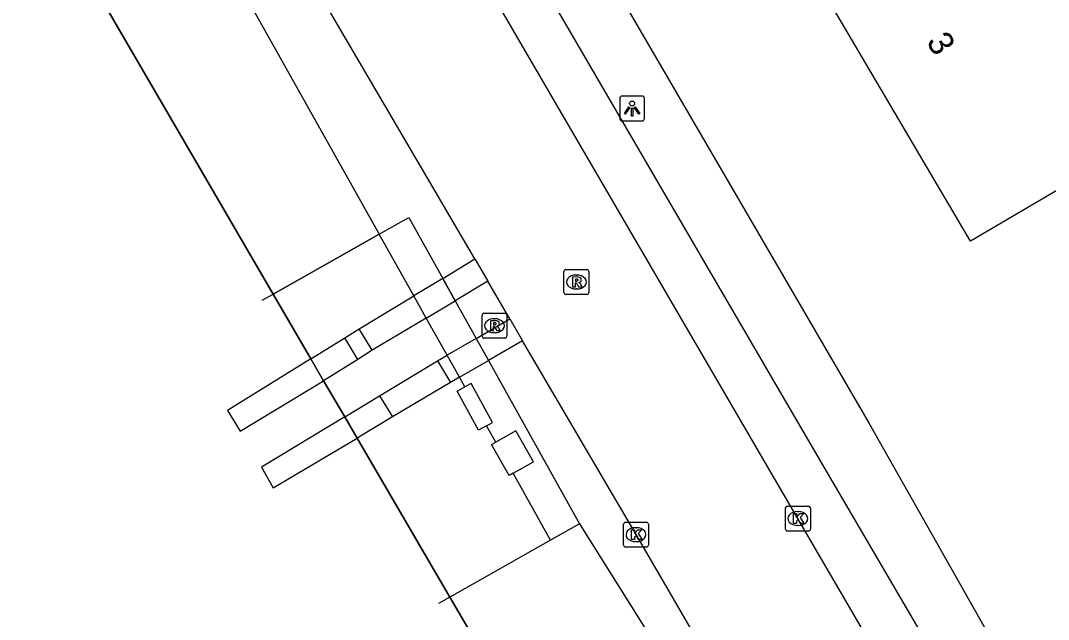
# Model space of a CAD drawing. Extents: x 157692 to 159670, y 381454 to 383289.
# Drawn here: x 159125.22 to 159166.53, y 382681.5 to 382705.56 of the extents above; entities that cross this region are included whole.
import ezdxf

# ---------------------------------------------------------------- set-up
doc = ezdxf.new("R2010")
doc.units = 0
for name, color, linetype in [('IMGEO_Berm_groen', 7, 'Continuous'), ('IMGEO_Groenvoorziening', 7, 'Continuous'), ('IMGEO_Hek', 7, 'Continuous'), ('IMGEO_Kademuur', 7, 'Continuous'), ('IMGEO_Kolk', 7, 'Continuous'), ('IMGEO_Lichtpunt', 7, 'Continuous'), ('IMGEO_Oever', 7, 'Continuous'), ('IMGEO_Pand', 7, 'Continuous'), ('IMGEO_Pand_nummerreeks', 7, 'Continuous'), ('IMGEO_Rijbaan_lokaal_open', 7, 'Continuous'), ('IMGEO_Rioolput', 7, 'Continuous'), ('IMGEO_Steiger', 7, 'Continuous'), ('IMGEO_Terreindeel_open', 7, 'Continuous'), ('IMGEO_Voetpad_halfverhard', 7, 'Continuous'), ('IMGEO_Voetpad_open', 7, 'Continuous'), ('IMGEO_Waterloop', 7, 'Continuous')]:
    doc.layers.add(name, color=color, linetype=linetype)

msp = doc.modelspace()

# ---------------------------------------------------------------- linework, layer by layer
at = {"layer": 'IMGEO_Berm_groen'}
for points in [[(159121.245, 382725.295), (159124.699, 382723.57), (159139.634, 382696.981)], [(159139.634, 382696.981), (159140.82, 382697.65), (159142.183, 382695.205)], [(159142.684, 382694.306), (159143.525, 382692.796)], [(159144.021, 382691.907), (159147.68, 382685.341)], [(159147.68, 382685.341), (159161.07, 382664.021), (159164.546, 382656.762)]]:
    msp.add_lwpolyline(points, dxfattribs=at)
at = {"layer": 'IMGEO_Groenvoorziening'}
for points in [[(159141.022, 382694.503), (159139.634, 382696.981)], [(159142.358, 382692.118), (159141.522, 382693.612)], [(159143.072, 382690.845), (159142.855, 382691.232)], [(159143.948, 382689.282), (159144.181, 382689.409), (159143.322, 382690.981), (159143.072, 382690.845)], [(159144.317, 382688.623), (159143.948, 382689.282)], [(159145.015, 382687.378), (159145.831, 382687.839), (159145.129, 382689.082), (159144.317, 382688.623)], [(159146.522, 382684.687), (159145.015, 382687.378)], [(159147.68, 382685.341), (159146.522, 382684.687)]]:
    msp.add_lwpolyline(points, dxfattribs=at)
at = {"layer": 'IMGEO_Hek'}
for points in [[(159139.634, 382696.981), (159140.82, 382697.65), (159142.183, 382695.205)], [(159136.721, 382695.339), (159139.634, 382696.981)], [(159135.364, 382694.574), (159136.721, 382695.339)], [(159142.183, 382695.205), (159142.684, 382694.306)], [(159134.934, 382694.332), (159135.364, 382694.574)], [(159142.684, 382694.306), (159143.525, 382692.796)], [(159143.525, 382692.796), (159144.021, 382691.907)], [(159144.021, 382691.907), (159147.68, 382685.341), (159146.522, 382684.687)], [(159146.522, 382684.687), (159144.01, 382683.269)], [(159144.01, 382683.269), (159142.476, 382682.403)], [(159142.476, 382682.403), (159142.012, 382682.141)]]:
    msp.add_lwpolyline(points, dxfattribs=at)
at = {"layer": 'IMGEO_Kademuur'}
msp.add_lwpolyline([(159085.988, 382778.946), (159085.781, 382778.842), (159096.22, 382761.514), (159096.763, 382760.586), (159097.543, 382759.252), (159098.036, 382758.407), (159102.949, 382750), (159116.612, 382726.617), (159117.113, 382725.758), (159117.859, 382724.482), (159118.424, 382723.662), (159135.364, 382694.574), (159136.884, 382691.972), (159137.399, 382691.092), (159138.245, 382689.643), (159138.742, 382688.792), (159142.476, 382682.403), (159159.354, 382653.609)], dxfattribs=at)
at = {"layer": 'IMGEO_Kolk'}
for p, q in [((159155.961, 382685.13), (159155.961, 382685.982)), ((159156.036, 382686.056), (159156.888, 382686.056)), ((159156.449, 382685.836), (159156.474, 382685.836)), ((159156.962, 382685.982), (159156.962, 382685.13)), ((159149.527, 382685.41), (159150.379, 382685.41)), ((159149.452, 382684.484), (159149.452, 382685.336)), ((159149.94, 382685.19), (159149.965, 382685.19)), ((159150.453, 382685.336), (159150.453, 382684.484)), ((159156.888, 382685.056), (159156.036, 382685.056)), ((159156.472, 382685.276), (159156.447, 382685.276)), ((159149.963, 382684.63), (159149.938, 382684.63)), ((159150.379, 382684.41), (159149.527, 382684.41))]:
    msp.add_line(p, q, dxfattribs=at)
for points in [[(159155.961, 382685.13), (159155.961, 382685.982)], [(159156.036, 382686.056), (159156.888, 382686.056)], [(159156.962, 382685.982), (159156.962, 382685.13)], [(159149.527, 382685.41), (159150.379, 382685.41)], [(159156.282, 382685.756), (159156.405, 382685.756), (159156.405, 382685.605), (159156.535, 382685.756), (159156.699, 382685.756), (159156.553, 382685.605), (159156.706, 382685.356), (159156.554, 382685.356), (159156.469, 382685.52), (159156.405, 382685.453), (159156.405, 382685.356), (159156.282, 382685.356), (159156.282, 382685.756)], [(159149.452, 382684.484), (159149.452, 382685.336)], [(159149.773, 382685.11), (159149.896, 382685.11), (159149.896, 382684.959), (159150.026, 382685.11), (159150.19, 382685.11), (159150.044, 382684.959), (159150.197, 382684.71), (159150.045, 382684.71), (159149.96, 382684.874), (159149.896, 382684.807), (159149.896, 382684.71), (159149.773, 382684.71), (159149.773, 382685.11)], [(159150.453, 382685.336), (159150.453, 382684.484)], [(159156.888, 382685.056), (159156.036, 382685.056)], [(159150.379, 382684.41), (159149.527, 382684.41)]]:
    msp.add_lwpolyline(points, dxfattribs=at)
for centre, start, end in [((159156.038, 382685.98), 91.552, 178.448), ((159156.038, 382685.98), 91.552, 178.448), ((159156.886, 382685.98), 1.552, 88.448), ((159156.886, 382685.98), 1.552, 88.448), ((159149.529, 382685.334), 91.552, 178.448), ((159149.529, 382685.334), 91.552, 178.448), ((159150.377, 382685.334), 1.552, 88.448), ((159150.377, 382685.334), 1.552, 88.448), ((159156.038, 382685.132), 181.552, 268.448), ((159156.038, 382685.132), 181.552, 268.448), ((159156.886, 382685.132), 271.552, 358.448), ((159156.886, 382685.132), 271.552, 358.448), ((159149.529, 382684.486), 181.552, 268.448), ((159149.529, 382684.486), 181.552, 268.448), ((159150.377, 382684.486), 271.552, 358.448), ((159150.377, 382684.486), 271.552, 358.448)]:
    msp.add_arc(centre, 0.0765, start, end, dxfattribs=at)
for centre, major_axis, ratio, start_param, end_param in [((159156.448, 382685.556), (-0.387, 0.002), 0.722429, 4.712389, 7.853982), ((159156.473, 382685.556), (-0.39, 0.002), 0.717154, 1.570796, 4.712389), ((159149.939, 382684.91), (-0.387, 0.002), 0.722429, 4.712389, 7.853982), ((159149.964, 382684.91), (-0.39, 0.002), 0.717154, 1.570796, 4.712389)]:
    msp.add_ellipse(centre, major_axis=major_axis, ratio=ratio, start_param=start_param, end_param=end_param, dxfattribs=at)
at = {"layer": 'IMGEO_Lichtpunt'}
for p, q in [((159149.298, 382702.434), (159149.298, 382701.627)), ((159149.298, 382702.434), (159149.298, 382701.627)), ((159150.2, 382702.529), (159149.392, 382702.529)), ((159150.2, 382702.529), (159149.392, 382702.529)), ((159150.294, 382701.627), (159150.294, 382702.434)), ((159150.294, 382701.627), (159150.294, 382702.434)), ((159149.392, 382701.533), (159150.2, 382701.533)), ((159149.392, 382701.533), (159150.2, 382701.533))]:
    msp.add_line(p, q, dxfattribs=at)
for points in [[(159149.672, 382702.098), (159149.711, 382702.07), (159149.523, 382701.808), (159149.485, 382701.835), (159149.672, 382702.098)], [(159149.774, 382702.05), (159149.821, 382702.05), (159149.821, 382701.728), (159149.774, 382701.728), (159149.774, 382702.05)], [(159149.884, 382702.07), (159149.922, 382702.097), (159150.109, 382701.835), (159150.07, 382701.807), (159149.884, 382702.07)]]:
    msp.add_lwpolyline(points, dxfattribs=at)
msp.add_circle((159149.797, 382702.232), 0.0994, dxfattribs=at)
for centre, start, end in [((159149.392, 382702.434), 90, 180), ((159149.392, 382702.434), 90, 180), ((159150.2, 382702.434), 0, 90), ((159150.2, 382702.434), 0, 90), ((159149.392, 382701.627), 180, 270), ((159149.392, 382701.627), 180, 270), ((159150.2, 382701.627), 270, 0), ((159150.2, 382701.627), 270, 360)]:
    msp.add_arc(centre, 0.0946, start, end, dxfattribs=at)
at = {"layer": 'IMGEO_Oever'}
for points in [[(159139.634, 382696.981), (159136.721, 382695.339), (159135.364, 382694.574)], [(159146.522, 382684.687), (159144.01, 382683.269), (159142.476, 382682.403)]]:
    msp.add_lwpolyline(points, dxfattribs=at)
at = {"layer": 'IMGEO_Pand'}
msp.add_lwpolyline([(159198.206, 382717.088), (159167.708, 382699.235), (159163.398, 382696.699), (159155.741, 382709.716), (159160.051, 382712.251), (159181.494, 382724.865), (159181.424, 382724.984), (159190.441, 382730.288), (159194.724, 382732.808), (159202.495, 382719.599), (159198.206, 382717.088)], dxfattribs=at)
at = {"layer": 'IMGEO_Rijbaan_lokaal_open'}
for points in [[(159143.475, 382695.987), (159137.049, 382706.973), (159125.819, 382726.355), (159125.114, 382727.56)], [(159161.176, 382677.477), (159141.145, 382711.835)], [(159143.475, 382695.987), (159143.999, 382695.091)], [(159144.881, 382693.583), (159143.999, 382695.091)], [(159144.881, 382693.583), (159145.396, 382692.703)], [(159165.882, 382657.577), (159163.78, 382661.164), (159149.954, 382684.911), (159145.396, 382692.703)]]:
    msp.add_lwpolyline(points, dxfattribs=at)
at = {"layer": 'IMGEO_Rioolput'}
for p, q in [((159147.059, 382694.635), (159147.059, 382695.487)), ((159147.134, 382695.561), (159147.986, 382695.561)), ((159147.547, 382695.341), (159147.572, 382695.341)), ((159148.06, 382695.487), (159148.06, 382694.635)), ((159147.986, 382694.561), (159147.134, 382694.561)), ((159147.57, 382694.781), (159147.545, 382694.781)), ((159143.765, 382692.879), (159143.765, 382693.731)), ((159143.84, 382693.805), (159144.692, 382693.805)), ((159144.766, 382693.731), (159144.766, 382692.879)), ((159144.253, 382693.585), (159144.278, 382693.585)), ((159144.692, 382692.805), (159143.84, 382692.805)), ((159144.276, 382693.025), (159144.251, 382693.025))]:
    msp.add_line(p, q, dxfattribs=at)
for points in [[(159147.059, 382694.635), (159147.059, 382695.487)], [(159147.134, 382695.561), (159147.986, 382695.561)], [(159148.06, 382695.487), (159148.06, 382694.635)], [(159147.648, 382695.259), (159147.396, 382695.261), (159147.396, 382694.861)], [(159147.396, 382694.861), (159147.52, 382694.861), (159147.52, 382695.023), (159147.531, 382695.023)], [(159147.574, 382695.18), (159147.52, 382695.18), (159147.52, 382695.099)], [(159147.52, 382695.099), (159147.572, 382695.099)], [(159147.578, 382694.994), (159147.649, 382694.861), (159147.789, 382694.861), (159147.724, 382694.987)], [(159147.986, 382694.561), (159147.134, 382694.561)], [(159143.765, 382692.879), (159143.765, 382693.731)], [(159143.84, 382693.805), (159144.692, 382693.805)], [(159144.766, 382693.731), (159144.766, 382692.879)], [(159144.354, 382693.503), (159144.102, 382693.505), (159144.102, 382693.105)], [(159144.102, 382693.105), (159144.226, 382693.105), (159144.226, 382693.267), (159144.237, 382693.267)], [(159144.28, 382693.424), (159144.226, 382693.424), (159144.226, 382693.343)], [(159144.226, 382693.343), (159144.278, 382693.343)], [(159144.284, 382693.238), (159144.355, 382693.105), (159144.495, 382693.105), (159144.43, 382693.231)], [(159144.692, 382692.805), (159143.84, 382692.805)]]:
    msp.add_lwpolyline(points, dxfattribs=at)
for centre, radius, start, end in [((159147.136, 382695.485), 0.0765, 91.552, 178.448), ((159147.136, 382695.485), 0.0765, 91.552, 178.448), ((159147.984, 382695.485), 0.0765, 1.552, 88.448), ((159147.984, 382695.485), 0.0765, 1.552, 88.448), ((159147.53, 382694.97), 0.0533, 26.0293, 88.6989), ((159147.556, 382695.288), 0.19, 274.7715, 282.9687), ((159147.58, 382695.084), 0.0964, 77.0061, 93.1865), ((159147.594, 382695.141), 0.0378, 276.6634, 79.6772), ((159147.647, 382695.149), 0.109, 350.3612, 89.416), ((159147.645, 382695.149), 0.112, 277.5842, 350.9817), ((159147.629, 382694.934), 0.108, 29.5134, 73.7905), ((159147.136, 382694.637), 0.0765, 181.552, 268.448), ((159147.136, 382694.637), 0.0765, 181.552, 268.448), ((159147.984, 382694.637), 0.0765, 271.552, 358.448), ((159147.984, 382694.637), 0.0765, 271.552, 358.448), ((159143.842, 382693.729), 0.0765, 91.552, 178.448), ((159143.842, 382693.729), 0.0765, 91.552, 178.448), ((159144.69, 382693.729), 0.0765, 1.552, 88.448), ((159144.69, 382693.729), 0.0765, 1.552, 88.448), ((159144.236, 382693.214), 0.0533, 26.0293, 88.6989), ((159144.262, 382693.532), 0.19, 274.7715, 282.9687), ((159144.286, 382693.328), 0.0964, 77.0061, 93.1865), ((159144.3, 382693.385), 0.0378, 276.6634, 79.6772), ((159144.353, 382693.393), 0.109, 350.3612, 89.416), ((159144.351, 382693.393), 0.112, 277.5842, 350.9817), ((159144.335, 382693.178), 0.108, 29.5134, 73.7905), ((159143.842, 382692.881), 0.0765, 181.552, 268.448), ((159143.842, 382692.881), 0.0765, 181.552, 268.448), ((159144.69, 382692.881), 0.0765, 271.552, 358.448), ((159144.69, 382692.881), 0.0765, 271.552, 358.448)]:
    msp.add_arc(centre, radius, start, end, dxfattribs=at)
for centre, major_axis, ratio, start_param, end_param in [((159147.546, 382695.061), (-0.387, 0.002), 0.722429, 4.712389, 7.853982), ((159147.571, 382695.061), (-0.39, 0.002), 0.717154, 1.570796, 4.712389), ((159144.252, 382693.305), (-0.387, 0.002), 0.722429, 4.712389, 7.853982), ((159144.277, 382693.305), (-0.39, 0.002), 0.717154, 1.570796, 4.712389)]:
    msp.add_ellipse(centre, major_axis=major_axis, ratio=ratio, start_param=start_param, end_param=end_param, dxfattribs=at)
at = {"layer": 'IMGEO_Steiger'}
for points in [[(159137.399, 382691.092), (159136.884, 382691.972), (159133.537, 382689.904), (159134.05, 382689.072)], [(159138.742, 382688.792), (159138.245, 382689.643), (159134.901, 382687.625), (159135.375, 382686.79)]]:
    msp.add_lwpolyline(points, close=True, dxfattribs=at)
at = {"layer": 'IMGEO_Terreindeel_open'}
for points in [[(159143.948, 382689.282), (159143.622, 382689.104), (159142.763, 382690.676), (159143.072, 382690.845)], [(159145.015, 382687.378), (159144.851, 382687.285), (159144.149, 382688.528), (159144.317, 382688.623)]]:
    msp.add_lwpolyline(points, dxfattribs=at)
at = {"layer": 'IMGEO_Voetpad_halfverhard'}
for points in [[(159142.183, 382695.205), (159143.475, 382695.987)], [(159142.183, 382695.205), (159141.022, 382694.503)], [(159142.684, 382694.306), (159142.183, 382695.205)], [(159143.999, 382695.091), (159142.684, 382694.306)], [(159138.828, 382693.174), (159141.022, 382694.503)], [(159141.522, 382693.612), (159141.022, 382694.503)], [(159141.522, 382693.612), (159142.684, 382694.306)], [(159141.522, 382693.612), (159139.352, 382692.317)], [(159143.525, 382692.796), (159144.881, 382693.583)], [(159136.884, 382691.972), (159138.246, 382692.814)], [(159138.246, 382692.814), (159138.828, 382693.174)], [(159138.767, 382691.95), (159138.246, 382692.814)], [(159139.352, 382692.317), (159138.828, 382693.174)], [(159143.525, 382692.796), (159142.358, 382692.118)], [(159143.525, 382692.796), (159144.021, 382691.907)], [(159145.396, 382692.703), (159144.021, 382691.907)], [(159139.352, 382692.317), (159138.767, 382691.95)], [(159141.977, 382691.897), (159142.358, 382692.118)], [(159142.855, 382691.232), (159142.358, 382692.118)], [(159137.399, 382691.092), (159136.884, 382691.972)], [(159138.767, 382691.95), (159137.399, 382691.092)], [(159139.649, 382690.491), (159141.977, 382691.897)], [(159141.977, 382691.897), (159142.491, 382691.022)], [(159142.855, 382691.232), (159144.021, 382691.907)], [(159142.855, 382691.232), (159142.491, 382691.022)], [(159142.491, 382691.022), (159140.164, 382689.638)], [(159138.245, 382689.643), (159139.649, 382690.491)], [(159139.649, 382690.491), (159140.164, 382689.638)], [(159138.742, 382688.792), (159138.245, 382689.643)], [(159140.164, 382689.638), (159138.742, 382688.792)]]:
    msp.add_lwpolyline(points, dxfattribs=at)
at = {"layer": 'IMGEO_Voetpad_open'}
for points in [[(159144.346, 382715.072), (159144.434, 382714.92), (159146.209, 382711.882), (159159.33, 382689.379), (159164.917, 382679.507)], [(159162.907, 382678.427), (159157.236, 382688.105), (159143.786, 382711.178), (159142.843, 382712.828)]]:
    msp.add_lwpolyline(points, dxfattribs=at)
at = {"layer": 'IMGEO_Waterloop'}
for points in [[(159135.364, 382694.574), (159118.424, 382723.662)], [(159136.884, 382691.972), (159135.364, 382694.574)], [(159138.245, 382689.643), (159137.399, 382691.092)], [(159142.476, 382682.403), (159138.742, 382688.792)], [(159160.245, 382654.141), (159159.354, 382653.609), (159142.476, 382682.403)]]:
    msp.add_lwpolyline(points, dxfattribs=at)

# ---------------------------------------------------------------- texts
at = {"layer": 'IMGEO_Pand_nummerreeks'}
msp.add_text('3', height=1, rotation=300.4653, dxfattribs=at).set_placement((159161.602, 382704.722))

doc.saveas('drawing.dxf')
